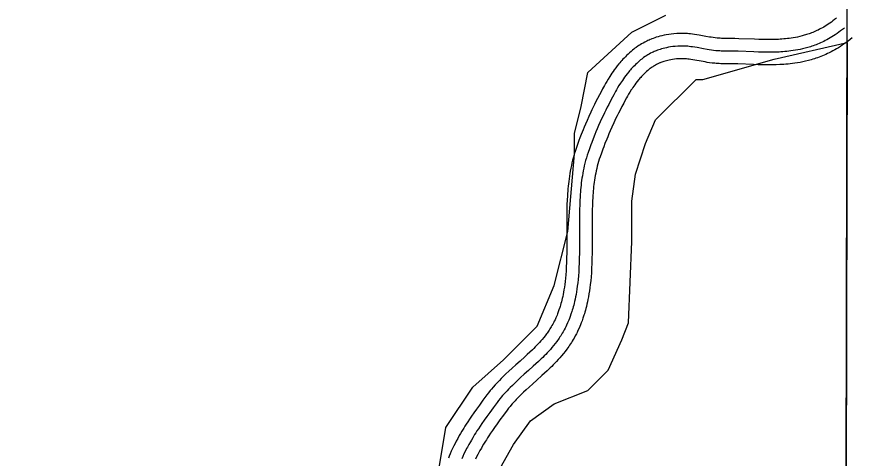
# Model space of a CAD drawing. Extents: x 3177385 to 3215275, y 903885 to 929304.
# Drawn here: x 3211990 to 3212978, y 925822 to 926345 of the extents above; entities that cross this region are included whole.
import ezdxf

# ---------------------------------------------------------------- set-up
doc = ezdxf.new("R2010")
doc.units = 0
for name, color, linetype in [('V-GRID-FRAM', 7, 'Continuous'), ('V-ROAD-CNTR', 7, 'Continuous'), ('V-SITE-VEGE', 7, 'Continuous')]:
    doc.layers.add(name, color=color, linetype=linetype)

msp = doc.modelspace()

# ---------------------------------------------------------------- linework, layer by layer
at = {"layer": 'V-GRID-FRAM'}
msp.add_lwpolyline([(3181653.73, 927525.85), (3181603.47, 909337.09), (3212939.17, 909264.16), (3212973.56, 927452.96), (3181653.73, 927525.85)], dxfattribs=at)
at = {"layer": 'V-ROAD-CNTR'}
for points in [[(3212958.84, 926343.07), (3212956.75, 926341.39), (3212954.82, 926339.91), (3212952.93, 926338.51), (3212951.07, 926337.19), (3212949.24, 926335.95), (3212947.44, 926334.78), (3212945.68, 926333.68), (3212943.94, 926332.64), (3212942.23, 926331.67), (3212940.55, 926330.75), (3212938.89, 926329.89), (3212937.26, 926329.08), (3212935.66, 926328.31), (3212934.08, 926327.6), (3212932.53, 926326.92), (3212930.99, 926326.28), (3212929.48, 926325.69), (3212928, 926325.12), (3212926.53, 926324.6), (3212925.08, 926324.1), (3212923.65, 926323.63), (3212922.25, 926323.19), (3212920.86, 926322.78), (3212919.49, 926322.4), (3212918.19, 926322.05), (3212915.47, 926321.38), (3212912.88, 926320.8), (3212910.35, 926320.3), (3212907.88, 926319.86), (3212905.49, 926319.48), (3212903.15, 926319.15), (3212900.88, 926318.87), (3212898.67, 926318.64), (3212896.51, 926318.44), (3212894.41, 926318.27), (3212892.36, 926318.13), (3212890.41, 926318.02), (3212886.48, 926317.85), (3212882.82, 926317.76), (3212879.35, 926317.73), (3212876.07, 926317.74), (3212873, 926317.77), (3212867.11, 926317.91), (3212861.94, 926318.08), (3212843.37, 926318.83), (3212838.62, 926318.99), (3212835.02, 926319.08), (3212829.64, 926319.18), (3212826.88, 926319.2), (3212824.27, 926319.19), (3212822.86, 926319.2), (3212821.6, 926319.24), (3212820.35, 926319.31), (3212819.11, 926319.4), (3212817.95, 926319.5), (3212815.47, 926319.78), (3212813.13, 926320.09), (3212810.88, 926320.44), (3212808.73, 926320.8), (3212804.48, 926321.56), (3212796.77, 926322.96), (3212793.71, 926323.48), (3212790.98, 926323.9), (3212788.54, 926324.24), (3212786.37, 926324.5), (3212784.45, 926324.7), (3212782.73, 926324.85), (3212781.16, 926324.96), (3212778.54, 926325.08), (3212776.49, 926325.13), (3212774.88, 926325.12), (3212772.55, 926325.06), (3212770.19, 926324.92), (3212766.76, 926324.62), (3212763.56, 926324.25), (3212760.54, 926323.82), (3212757.7, 926323.34), (3212755.04, 926322.81), (3212752.53, 926322.25), (3212750.18, 926321.66), (3212747.98, 926321.05), (3212745.91, 926320.43), (3212743.98, 926319.79), (3212742.16, 926319.15), (3212740.47, 926318.51), (3212739.02, 926317.93)], [(3212968.24, 926331.38), (3212966.03, 926329.61), (3212963.86, 926327.93), (3212961.72, 926326.35), (3212959.61, 926324.86), (3212957.54, 926323.45), (3212955.49, 926322.12), (3212953.48, 926320.87), (3212951.49, 926319.68), (3212949.53, 926318.57), (3212947.61, 926317.52), (3212945.71, 926316.53), (3212943.84, 926315.59), (3212941.99, 926314.72), (3212940.18, 926313.89), (3212938.39, 926313.11), (3212936.63, 926312.38), (3212934.9, 926311.7), (3212933.19, 926311.05), (3212931.5, 926310.44), (3212929.85, 926309.88), (3212928.21, 926309.34), (3212926.61, 926308.84), (3212925.02, 926308.37), (3212923.46, 926307.93), (3212921.93, 926307.52), (3212918.9, 926306.77), (3212915.97, 926306.12), (3212913.13, 926305.55), (3212910.37, 926305.06), (3212907.7, 926304.64), (3212905.1, 926304.28), (3212902.59, 926303.97), (3212900.16, 926303.71), (3212897.8, 926303.49), (3212895.51, 926303.31), (3212893.29, 926303.16), (3212891.15, 926303.04), (3212886.98, 926302.86), (3212883.07, 926302.77), (3212879.41, 926302.73), (3212875.97, 926302.74), (3212872.74, 926302.78), (3212866.69, 926302.91), (3212861.39, 926303.09), (3212842.81, 926303.84), (3212838.17, 926303.99), (3212834.68, 926304.09), (3212829.45, 926304.18), (3212826.84, 926304.2), (3212824.22, 926304.19), (3212822.57, 926304.21), (3212820.97, 926304.26), (3212819.42, 926304.34), (3212817.91, 926304.45), (3212816.46, 926304.57), (3212813.64, 926304.89), (3212810.99, 926305.25), (3212808.51, 926305.63), (3212806.18, 926306.01), (3212801.82, 926306.8), (3212794.18, 926308.19), (3212791.32, 926308.67), (3212788.81, 926309.06), (3212786.62, 926309.36), (3212784.7, 926309.59), (3212783.03, 926309.77), (3212781.56, 926309.89), (3212780.27, 926309.98), (3212778.03, 926310.09), (3212776.34, 926310.13), (3212775.08, 926310.12), (3212773.19, 926310.07), (3212771.29, 926309.96), (3212768.28, 926309.69), (3212765.47, 926309.37), (3212762.85, 926309), (3212760.4, 926308.58), (3212758.12, 926308.13), (3212755.99, 926307.66), (3212754.01, 926307.16), (3212752.16, 926306.65), (3212750.43, 926306.12), (3212748.82, 926305.59), (3212747.32, 926305.06), (3212745.92, 926304.53), (3212744.62, 926304.01)], [(3212977.64, 926319.69), (3212975.32, 926317.82), (3212972.9, 926315.96), (3212970.51, 926314.2), (3212968.16, 926312.53), (3212965.84, 926310.95), (3212963.54, 926309.46), (3212961.28, 926308.05), (3212959.04, 926306.72), (3212956.84, 926305.47), (3212954.66, 926304.28), (3212952.52, 926303.16), (3212950.41, 926302.11), (3212948.33, 926301.12), (3212946.27, 926300.18), (3212944.26, 926299.31), (3212942.27, 926298.48), (3212940.31, 926297.7), (3212938.38, 926296.98), (3212936.48, 926296.29), (3212934.61, 926295.65), (3212932.78, 926295.05), (3212930.97, 926294.49), (3212929.19, 926293.96), (3212927.44, 926293.47), (3212925.67, 926293), (3212922.34, 926292.17), (3212919.06, 926291.44), (3212915.91, 926290.81), (3212912.85, 926290.27), (3212909.9, 926289.8), (3212907.06, 926289.41), (3212904.31, 926289.07), (3212901.65, 926288.78), (3212899.09, 926288.55), (3212896.62, 926288.35), (3212894.23, 926288.19), (3212891.88, 926288.05), (3212887.47, 926287.87), (3212883.33, 926287.77), (3212879.46, 926287.73), (3212875.86, 926287.74), (3212872.48, 926287.78), (3212866.27, 926287.92), (3212860.84, 926288.1), (3212842.26, 926288.85), (3212837.71, 926289), (3212834.35, 926289.09), (3212829.27, 926289.18), (3212826.79, 926289.2), (3212824.17, 926289.19), (3212822.28, 926289.21), (3212820.34, 926289.27), (3212818.49, 926289.37), (3212816.72, 926289.49), (3212814.97, 926289.65), (3212811.8, 926290), (3212808.85, 926290.4), (3212806.13, 926290.81), (3212803.62, 926291.23), (3212799.15, 926292.03), (3212791.59, 926293.41), (3212788.93, 926293.86), (3212786.64, 926294.21), (3212784.7, 926294.48), (3212783.03, 926294.68), (3212781.6, 926294.83), (3212780.39, 926294.94), (3212779.39, 926295.01), (3212777.51, 926295.1), (3212776.19, 926295.13), (3212775.29, 926295.12), (3212773.83, 926295.09), (3212772.4, 926295), (3212769.81, 926294.77), (3212767.39, 926294.49), (3212765.16, 926294.17), (3212763.1, 926293.83), (3212761.21, 926293.45), (3212759.46, 926293.06), (3212757.84, 926292.66), (3212756.34, 926292.24), (3212754.95, 926291.82), (3212753.67, 926291.4), (3212752.48, 926290.98), (3212751.37, 926290.56), (3212750.21, 926290.09)], [(3212738.76, 926317.82), (3212737.4, 926317.24), (3212736.01, 926316.62), (3212734.67, 926315.99), (3212732.32, 926314.82), (3212730.22, 926313.69), (3212728.39, 926312.64), (3212726.81, 926311.68), (3212725.43, 926310.8), (3212724.18, 926309.97), (3212722.16, 926308.57), (3212720.62, 926307.42), (3212719.43, 926306.5), (3212717.75, 926305.15), (3212716.08, 926303.74), (3212714.22, 926302.08), (3212712.49, 926300.49), (3212710.86, 926298.93), (3212709.32, 926297.41), (3212707.88, 926295.93), (3212706.51, 926294.48), (3212705.22, 926293.08), (3212704, 926291.71), (3212702.85, 926290.38), (3212701.73, 926289.05), (3212699.72, 926286.57), (3212697.88, 926284.19), (3212696.23, 926281.95), (3212694.73, 926279.85), (3212693.38, 926277.87), (3212692.14, 926276.01), (3212690.99, 926274.23), (3212688.98, 926271), (3212687.27, 926268.12), (3212685.81, 926265.61), (3212684.56, 926263.38), (3212682.47, 926259.56), (3212680.92, 926256.65), (3212678.65, 926252.33), (3212676.38, 926247.95), (3212674.53, 926244.33), (3212672.81, 926240.9), (3212671.24, 926237.68), (3212669.79, 926234.66), (3212668.45, 926231.8), (3212666.04, 926226.51), (3212663.98, 926221.84), (3212662.23, 926217.75), (3212660.73, 926214.16), (3212659.44, 926210.99), (3212657.27, 926205.51), (3212655.68, 926201.36), (3212654.5, 926198.23), (3212652.79, 926193.55), (3212651.1, 926188.8), (3212649.95, 926185.36), (3212648.87, 926181.91), (3212647.89, 926178.5), (3212647.01, 926175.14), (3212646.2, 926171.82), (3212645.47, 926168.55), (3212644.81, 926165.33), (3212644.21, 926162.15), (3212643.67, 926159.02), (3212643.19, 926155.94), (3212642.76, 926152.9), (3212642.37, 926149.91), (3212642.03, 926146.97), (3212641.72, 926144.07), (3212641.45, 926141.22), (3212641.22, 926138.42), (3212641.01, 926135.65), (3212640.82, 926132.91), (3212640.53, 926127.6), (3212640.32, 926122.43), (3212640.17, 926117.44), (3212640.07, 926112.61), (3212640.01, 926107.95), (3212639.98, 926103.43), (3212639.97, 926094.76), (3212640.01, 926078.65), (3212640, 926071.7), (3212639.95, 926065.25), (3212639.83, 926059.25), (3212639.67, 926053.68), (3212639.45, 926048.52), (3212639.16, 926043.61)], [(3212744.62, 926304.01), (3212743.4, 926303.49), (3212742.26, 926302.98), (3212741.2, 926302.49), (3212739.22, 926301.5), (3212737.51, 926300.58), (3212736.02, 926299.72), (3212734.72, 926298.94), (3212733.6, 926298.22), (3212732.62, 926297.57), (3212730.92, 926296.38), (3212729.65, 926295.45), (3212728.71, 926294.72), (3212727.31, 926293.59), (3212725.92, 926292.41), (3212724.29, 926290.96), (3212722.76, 926289.55), (3212721.32, 926288.18), (3212719.97, 926286.84), (3212718.69, 926285.53), (3212717.49, 926284.26), (3212716.35, 926283.02), (3212715.27, 926281.81), (3212714.26, 926280.63), (3212713.29, 926279.49), (3212711.48, 926277.26), (3212709.85, 926275.14), (3212708.37, 926273.15), (3212707.03, 926271.26), (3212705.81, 926269.48), (3212704.69, 926267.79), (3212703.66, 926266.2), (3212701.79, 926263.19), (3212700.2, 926260.53), (3212698.85, 926258.18), (3212697.68, 926256.1), (3212695.67, 926252.43), (3212694.18, 926249.64), (3212691.95, 926245.4), (3212689.71, 926241.08), (3212687.91, 926237.56), (3212686.26, 926234.25), (3212684.74, 926231.15), (3212683.35, 926228.24), (3212682.07, 926225.5), (3212679.72, 926220.37), (3212677.74, 926215.86), (3212676.05, 926211.91), (3212674.6, 926208.44), (3212673.36, 926205.4), (3212671.24, 926200.06), (3212669.7, 926196.04), (3212668.57, 926193.02), (3212666.9, 926188.47), (3212665.28, 926183.9), (3212664.22, 926180.74), (3212663.25, 926177.62), (3212662.36, 926174.52), (3212661.55, 926171.45), (3212660.81, 926168.41), (3212660.13, 926165.41), (3212659.52, 926162.44), (3212658.97, 926159.5), (3212658.47, 926156.59), (3212658.02, 926153.72), (3212657.62, 926150.88), (3212657.26, 926148.08), (3212656.94, 926145.31), (3212656.65, 926142.58), (3212656.39, 926139.88), (3212656.17, 926137.22), (3212655.97, 926134.59), (3212655.8, 926132), (3212655.51, 926126.88), (3212655.31, 926121.9), (3212655.16, 926117.06), (3212655.07, 926112.36), (3212655.01, 926107.8), (3212654.98, 926103.37), (3212654.97, 926094.78), (3212655.01, 926078.66), (3212655, 926071.62), (3212654.94, 926065.04), (3212654.83, 926058.89), (3212654.66, 926053.14), (3212654.43, 926047.77), (3212654.14, 926042.75)], [(3212750.47, 926290.2), (3212749.39, 926289.74), (3212748.51, 926289.34), (3212747.73, 926288.98), (3212746.12, 926288.18), (3212744.8, 926287.47), (3212743.64, 926286.8), (3212742.64, 926286.19), (3212741.77, 926285.64), (3212741.06, 926285.17), (3212739.67, 926284.2), (3212738.69, 926283.48), (3212738, 926282.94), (3212736.87, 926282.04), (3212735.76, 926281.09), (3212734.36, 926279.84), (3212733.03, 926278.62), (3212731.78, 926277.43), (3212730.61, 926276.26), (3212729.5, 926275.13), (3212728.46, 926274.03), (3212727.48, 926272.96), (3212726.55, 926271.91), (3212725.66, 926270.89), (3212724.86, 926269.93), (3212723.25, 926267.95), (3212721.82, 926266.1), (3212720.52, 926264.34), (3212719.33, 926262.67), (3212718.24, 926261.08), (3212717.24, 926259.57), (3212716.33, 926258.17), (3212714.6, 926255.39), (3212713.14, 926252.94), (3212711.88, 926250.75), (3212710.79, 926248.82), (3212708.86, 926245.3), (3212707.44, 926242.62), (3212705.25, 926238.46), (3212703.05, 926234.21), (3212701.3, 926230.79), (3212699.71, 926227.61), (3212698.25, 926224.62), (3212696.91, 926221.82), (3212695.68, 926219.21), (3212693.41, 926214.23), (3212691.5, 926209.88), (3212689.86, 926206.07), (3212688.47, 926202.72), (3212687.28, 926199.8), (3212685.22, 926194.61), (3212683.72, 926190.72), (3212682.63, 926187.81), (3212681.01, 926183.38), (3212679.46, 926179), (3212678.49, 926176.12), (3212677.62, 926173.32), (3212676.82, 926170.53), (3212676.09, 926167.76), (3212675.41, 926165), (3212674.8, 926162.26), (3212674.24, 926159.54), (3212673.74, 926156.85), (3212673.28, 926154.16), (3212672.86, 926151.5), (3212672.48, 926148.87), (3212672.15, 926146.25), (3212671.84, 926143.66), (3212671.57, 926141.09), (3212671.33, 926138.54), (3212671.12, 926136.02), (3212670.93, 926133.53), (3212670.77, 926131.09), (3212670.5, 926126.15), (3212670.3, 926121.36), (3212670.16, 926116.68), (3212670.06, 926112.11), (3212670.01, 926107.65), (3212669.98, 926103.31), (3212669.97, 926094.79), (3212670.01, 926078.67), (3212670, 926071.55), (3212669.94, 926064.84), (3212669.83, 926058.52), (3212669.65, 926052.59), (3212669.41, 926047.01), (3212669.11, 926041.89)], [(3212639.18, 926043.84), (3212638.85, 926039.28), (3212638.48, 926035.15), (3212638.08, 926031.32), (3212637.65, 926027.77), (3212637.19, 926024.47), (3212636.71, 926021.4), (3212636.22, 926018.56), (3212635.72, 926015.91), (3212635.21, 926013.45), (3212634.7, 926011.17), (3212634.2, 926009.04), (3212633.69, 926007.06), (3212633.2, 926005.22), (3212632.71, 926003.5), (3212632.24, 926001.9), (3212631.79, 926000.45), (3212630.86, 925997.64), (3212630, 925995.24), (3212629.22, 925993.16), (3212628.5, 925991.35), (3212627.84, 925989.78), (3212627.27, 925988.45), (3212626.16, 925986.02), (3212625.31, 925984.27), (3212624.67, 925982.99), (3212623.63, 925981.01), (3212622.55, 925979.05), (3212621.79, 925977.72), (3212621.01, 925976.42), (3212620.22, 925975.15), (3212619.41, 925973.9), (3212618.6, 925972.69), (3212617.79, 925971.51), (3212616.97, 925970.35), (3212616.17, 925969.25), (3212614.46, 925967), (3212612.77, 925964.88), (3212611.08, 925962.85), (3212609.38, 925960.9), (3212607.7, 925959.02), (3212606.02, 925957.21), (3212604.37, 925955.47), (3212602.72, 925953.79), (3212601.1, 925952.17), (3212599.53, 925950.62), (3212596.34, 925947.57), (3212593.3, 925944.73), (3212590.4, 925942.08), (3212584.8, 925937.03), (3212579.83, 925932.59), (3212575.43, 925928.62), (3212571.56, 925925.08), (3212568.18, 925921.92), (3212565.24, 925919.09), (3212562.68, 925916.57), (3212560.45, 925914.31), (3212558.52, 925912.31), (3212556.85, 925910.52), (3212555.37, 925908.9), (3212552.89, 925906.11), (3212551.04, 925903.93), (3212549.63, 925902.23), (3212547.63, 925899.71), (3212545.7, 925897.17), (3212540.92, 925890.71), (3212536.79, 925885.08), (3212533.2, 925880.1), (3212530.08, 925875.68), (3212527.36, 925871.76), (3212525.01, 925868.28), (3212522.96, 925865.19), (3212521.19, 925862.46), (3212519.65, 925860.04), (3212518.3, 925857.87), (3212516.01, 925854.1), (3212514.3, 925851.21), (3212513.01, 925848.98), (3212511.14, 925845.64), (3212509.3, 925842.25), (3212508.32, 925840.39), (3212506.55, 925836.89), (3212504.94, 925833.55), (3212503.49, 925830.4), (3212502.2, 925827.43), (3212501.04, 925824.63), (3212500.04, 925822.11)], [(3212654.14, 926042.75), (3212653.8, 926038.07), (3212653.41, 926033.71), (3212652.98, 926029.63), (3212652.52, 926025.83), (3212652.03, 926022.28), (3212651.51, 926018.97), (3212650.98, 926015.88), (3212650.43, 926013), (3212649.88, 926010.31), (3212649.32, 926007.8), (3212648.76, 926005.46), (3212648.21, 926003.27), (3212647.66, 926001.23), (3212647.12, 925999.32), (3212646.59, 925997.54), (3212646.07, 925995.87), (3212645.05, 925992.77), (3212644.09, 925990.07), (3212643.2, 925987.72), (3212642.38, 925985.68), (3212641.64, 925983.9), (3212640.97, 925982.35), (3212639.74, 925979.66), (3212638.77, 925977.65), (3212638.02, 925976.15), (3212636.85, 925973.91), (3212635.62, 925971.69), (3212634.72, 925970.12), (3212633.81, 925968.6), (3212632.89, 925967.12), (3212631.96, 925965.68), (3212631.02, 925964.28), (3212630.09, 925962.91), (3212629.14, 925961.59), (3212628.2, 925960.29), (3212626.3, 925957.79), (3212624.4, 925955.4), (3212622.51, 925953.14), (3212620.64, 925950.98), (3212618.78, 925948.91), (3212616.96, 925946.94), (3212615.16, 925945.05), (3212613.39, 925943.25), (3212611.66, 925941.51), (3212609.97, 925939.85), (3212606.64, 925936.66), (3212603.48, 925933.71), (3212600.48, 925930.97), (3212594.82, 925925.87), (3212589.85, 925921.42), (3212585.51, 925917.52), (3212581.75, 925914.08), (3212578.51, 925911.04), (3212575.7, 925908.34), (3212573.28, 925905.96), (3212571.2, 925903.85), (3212569.4, 925901.98), (3212567.85, 925900.32), (3212566.51, 925898.86), (3212564.21, 925896.27), (3212562.53, 925894.29), (3212561.29, 925892.79), (3212559.47, 925890.5), (3212557.7, 925888.17), (3212553, 925881.82), (3212548.93, 925876.27), (3212545.41, 925871.38), (3212542.37, 925867.08), (3212539.74, 925863.28), (3212537.47, 925859.93), (3212535.51, 925856.97), (3212533.81, 925854.35), (3212532.34, 925852.04), (3212531.07, 925850), (3212528.87, 925846.39), (3212527.25, 925843.64), (3212526.05, 925841.56), (3212524.27, 925838.4), (3212522.53, 925835.18), (3212521.65, 925833.5), (3212519.99, 925830.24), (3212518.51, 925827.17), (3212517.19, 925824.28), (3212516, 925821.55)], [(3212669.1, 926041.66), (3212668.75, 926036.87), (3212668.34, 926032.26), (3212667.89, 926027.94), (3212667.4, 926023.89), (3212666.87, 926020.09), (3212666.31, 926016.54), (3212665.74, 926013.21), (3212665.15, 926010.09), (3212664.55, 926007.17), (3212663.94, 926004.44), (3212663.33, 926001.88), (3212662.72, 925999.48), (3212662.12, 925997.24), (3212661.52, 925995.14), (3212660.94, 925993.17), (3212660.36, 925991.3), (3212659.24, 925987.9), (3212658.17, 925984.91), (3212657.18, 925982.29), (3212656.27, 925980.02), (3212655.44, 925978.03), (3212654.67, 925976.25), (3212653.32, 925973.29), (3212652.23, 925971.03), (3212651.37, 925969.3), (3212650.06, 925966.82), (3212648.7, 925964.33), (3212647.65, 925962.52), (3212646.61, 925960.78), (3212645.56, 925959.09), (3212644.5, 925957.45), (3212643.44, 925955.86), (3212642.38, 925954.32), (3212641.32, 925952.83), (3212640.23, 925951.34), (3212638.14, 925948.57), (3212636.02, 925945.93), (3212633.94, 925943.42), (3212631.89, 925941.05), (3212629.87, 925938.8), (3212627.89, 925936.67), (3212625.96, 925934.64), (3212624.06, 925932.7), (3212622.22, 925930.86), (3212620.41, 925929.08), (3212616.94, 925925.76), (3212613.66, 925922.7), (3212610.56, 925919.86), (3212604.84, 925914.71), (3212599.87, 925910.26), (3212595.6, 925906.42), (3212591.95, 925903.07), (3212588.83, 925900.15), (3212586.16, 925897.59), (3212583.89, 925895.35), (3212581.94, 925893.38), (3212580.28, 925891.65), (3212578.85, 925890.13), (3212577.66, 925888.82), (3212575.53, 925886.43), (3212574.02, 925884.65), (3212572.94, 925883.34), (3212571.31, 925881.29), (3212569.7, 925879.17), (3212565.08, 925872.93), (3212561.06, 925867.45), (3212557.62, 925862.67), (3212554.66, 925858.49), (3212552.12, 925854.81), (3212549.94, 925851.59), (3212548.06, 925848.75), (3212546.44, 925846.25), (3212545.04, 925844.05), (3212543.84, 925842.13), (3212541.74, 925838.68), (3212540.21, 925836.08), (3212539.09, 925834.15), (3212537.41, 925831.15), (3212535.76, 925828.12), (3212534.98, 925826.62), (3212533.44, 925823.6), (3212532.09, 925820.79)]]:
    msp.add_lwpolyline(points, dxfattribs=at)
at = {"layer": 'V-SITE-VEGE'}
for p, q in [((3212717.12, 926326.63), (3212757.11, 926346.64)), ((3212665.13, 926278.6), (3212717.12, 926326.63)), ((3212885.09, 926294.61), (3212971.41, 926314.11)), ((3212971.41, 926314.11), (3212966.51, 923722.88)), ((3212801.1, 926270.6), (3212885.09, 926294.61)), ((3212657.13, 926238.58), (3212665.13, 926278.6)), ((3212745.11, 926222.57), (3212793.1, 926270.6)), ((3212793.1, 926270.6), (3212801.1, 926270.6)), ((3212649.13, 926206.57), (3212657.13, 926238.58)), ((3212733.12, 926194.56), (3212745.11, 926222.57)), ((3212649.13, 926182.56), (3212649.13, 926206.57)), ((3212721.12, 926158.54), (3212733.12, 926194.56)), ((3212641.13, 926090.51), (3212649.13, 926182.56)), ((3212717.12, 926126.53), (3212721.12, 926158.54)), ((3212717.12, 926078.5), (3212717.12, 926126.53)), ((3212625.14, 926026.47), (3212641.13, 926090.51)), ((3212713.12, 925982.45), (3212717.12, 926078.5)), ((3212605.14, 925978.45), (3212625.14, 926026.47)), ((3212565.15, 925938.43), (3212605.14, 925978.45)), ((3212705.12, 925962.44), (3212713.12, 925982.45)), ((3212689.12, 925926.43), (3212705.12, 925962.44)), ((3212529.15, 925906.41), (3212565.15, 925938.43)), ((3212665.13, 925902.41), (3212689.12, 925926.43)), ((3212497.16, 925858.39), (3212529.15, 925906.41)), ((3212625.14, 925886.4), (3212665.13, 925902.41)), ((3212597.14, 925866.39), (3212625.14, 925886.4)), ((3212577.14, 925838.38), (3212597.14, 925866.39)), ((3212485.16, 925786.35), (3212497.16, 925858.39)), ((3212561.15, 925810.37), (3212577.14, 925838.38))]:
    msp.add_line(p, q, dxfattribs=at)

doc.saveas('drawing.dxf')
